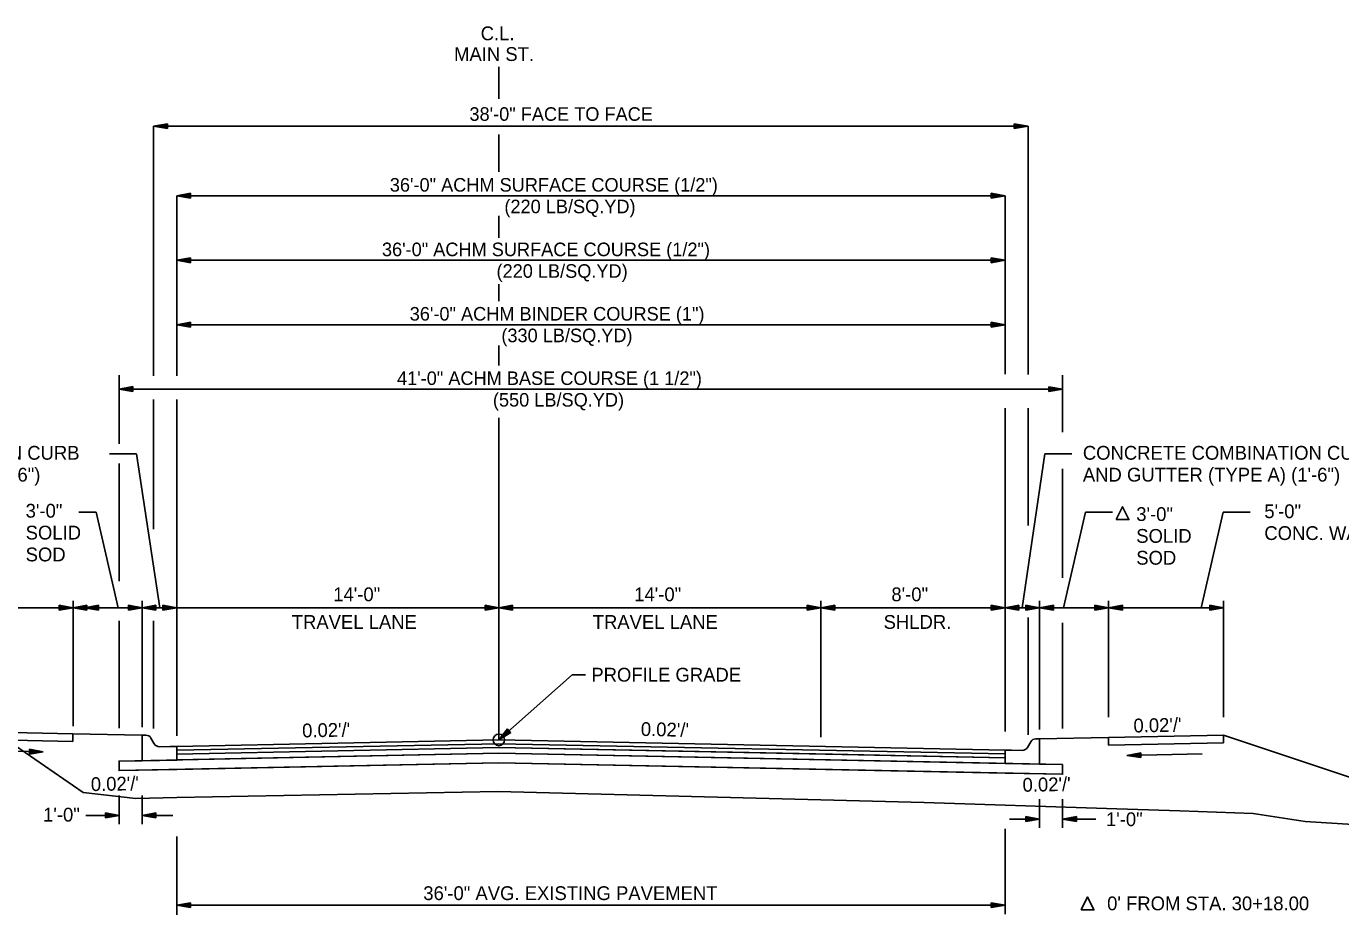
# Model space of a CAD drawing. Extents: x 1001270 to 1003428, y 1840152 to 1842912.
# Drawn here: x 1001327.2 to 1001384.4, y 1840298.6 to 1840337.2 of the extents above; entities that cross this region are included whole.
import ezdxf

# ---------------------------------------------------------------- set-up
doc = ezdxf.new("R2010")
doc.units = 0
for name, color, linetype in [('19', 7, 'Continuous'), ('20', 7, 'Continuous'), ('8', 7, 'Continuous')]:
    doc.layers.add(name, color=color, linetype=linetype)

# ---------------------------------------------------------------- blocks, each defined once
blk = doc.blocks.new('TM')
at = {"layer": '8'}
for p, q in [((-120.309, 21.181), (-119.787, -20.829)), ((0, 0), (-120.309, 21.181)), ((-31.382, 2.945), (-120.176, 10.512)), ((-119.787, -20.829), (0, 0)), ((-119.911, -10.826), (-31.307, -3.057))]:
    blk.add_line(p, q, dxfattribs=at)

msp = doc.modelspace()

# ---------------------------------------------------------------- linework, layer by layer
at = {"layer": '19'}
for p, q in [((1001347.767, 1840334.1), (1001347.767, 1840335.492)), ((1001333.367, 1840333.015), (1001332.767, 1840332.91)), ((1001332.767, 1840322.055), (1001332.767, 1840332.91)), ((1001332.767, 1840332.91), (1001370.767, 1840332.91)), ((1001332.767, 1840332.91), (1001333.367, 1840332.805)), ((1001333.367, 1840332.96), (1001332.927, 1840332.925)), ((1001332.927, 1840332.895), (1001333.367, 1840332.855)), ((1001333.367, 1840332.805), (1001333.367, 1840333.015)), ((1001370.167, 1840332.805), (1001370.167, 1840333.015)), ((1001370.167, 1840333.015), (1001370.767, 1840332.91)), ((1001370.167, 1840332.96), (1001370.607, 1840332.925)), ((1001370.767, 1840332.91), (1001370.167, 1840332.805)), ((1001370.607, 1840332.895), (1001370.167, 1840332.855)), ((1001370.767, 1840322.108), (1001370.767, 1840332.91)), ((1001347.767, 1840330.923), (1001347.767, 1840332.541)), ((1001334.367, 1840329.988), (1001333.767, 1840329.883)), ((1001333.767, 1840329.883), (1001334.367, 1840329.778)), ((1001333.767, 1840329.883), (1001369.767, 1840329.883)), ((1001333.767, 1840322.05), (1001333.767, 1840329.883)), ((1001334.367, 1840329.933), (1001333.927, 1840329.898)), ((1001333.927, 1840329.868), (1001334.367, 1840329.828)), ((1001334.367, 1840329.778), (1001334.367, 1840329.988)), ((1001369.167, 1840329.778), (1001369.167, 1840329.988)), ((1001369.167, 1840329.988), (1001369.767, 1840329.883)), ((1001369.167, 1840329.933), (1001369.607, 1840329.898)), ((1001369.767, 1840329.883), (1001369.167, 1840329.778)), ((1001369.607, 1840329.868), (1001369.167, 1840329.828)), ((1001369.767, 1840322.12), (1001369.767, 1840329.883)), ((1001347.767, 1840328.059), (1001347.767, 1840329.002)), ((1001334.367, 1840327.182), (1001333.767, 1840327.077)), ((1001369.767, 1840327.077), (1001333.767, 1840327.077)), ((1001333.767, 1840327.077), (1001334.367, 1840326.972)), ((1001334.367, 1840327.127), (1001333.927, 1840327.092)), ((1001333.927, 1840327.062), (1001334.367, 1840327.022)), ((1001334.367, 1840326.972), (1001334.367, 1840327.182)), ((1001369.167, 1840326.972), (1001369.167, 1840327.182)), ((1001369.167, 1840327.182), (1001369.767, 1840327.077)), ((1001369.167, 1840327.127), (1001369.607, 1840327.092)), ((1001369.767, 1840327.077), (1001369.167, 1840326.972)), ((1001369.607, 1840327.062), (1001369.167, 1840327.022)), ((1001347.767, 1840325.299), (1001347.767, 1840326.033)), ((1001334.367, 1840324.382), (1001333.767, 1840324.277)), ((1001369.767, 1840324.277), (1001333.767, 1840324.277)), ((1001333.767, 1840324.277), (1001334.367, 1840324.172)), ((1001334.367, 1840324.327), (1001333.927, 1840324.292)), ((1001333.927, 1840324.262), (1001334.367, 1840324.222)), ((1001334.367, 1840324.172), (1001334.367, 1840324.382)), ((1001369.167, 1840324.172), (1001369.167, 1840324.382)), ((1001369.167, 1840324.382), (1001369.767, 1840324.277)), ((1001369.167, 1840324.327), (1001369.607, 1840324.292)), ((1001369.767, 1840324.277), (1001369.167, 1840324.172)), ((1001369.607, 1840324.262), (1001369.167, 1840324.222)), ((1001347.767, 1840322.505), (1001347.767, 1840323.378)), ((1001331.267, 1840319.091), (1001331.267, 1840322.077)), ((1001372.263, 1840319.6), (1001372.263, 1840322.077)), ((1001331.262, 1840321.477), (1001372.263, 1840321.477)), ((1001331.867, 1840321.582), (1001331.267, 1840321.477)), ((1001331.267, 1840321.477), (1001331.867, 1840321.372)), ((1001331.867, 1840321.527), (1001331.427, 1840321.492)), ((1001331.427, 1840321.462), (1001331.867, 1840321.422)), ((1001331.867, 1840321.372), (1001331.867, 1840321.582)), ((1001333.761, 1840321.476), (1001333.767, 1840321.476)), ((1001371.667, 1840321.37), (1001371.667, 1840321.58)), ((1001371.667, 1840321.58), (1001372.267, 1840321.475)), ((1001371.667, 1840321.525), (1001372.107, 1840321.49)), ((1001372.267, 1840321.475), (1001371.667, 1840321.37)), ((1001372.107, 1840321.46), (1001371.667, 1840321.42)), ((1001332.767, 1840315.38), (1001332.767, 1840321.017)), ((1001333.767, 1840306.407), (1001333.767, 1840321.017)), ((1001369.767, 1840306.593), (1001369.767, 1840320.641)), ((1001370.771, 1840315.543), (1001370.771, 1840320.641)), ((1001347.767, 1840306.224), (1001347.767, 1840320.234)), ((1001330.847, 1840318.665), (1001332.026, 1840318.665)), ((1001332.026, 1840318.665), (1001333.041, 1840311.973)), ((1001371.498, 1840318.665), (1001370.51, 1840311.973)), ((1001372.676, 1840318.665), (1001371.498, 1840318.665)), ((1001331.267, 1840313.125), (1001331.267, 1840318.236)), ((1001372.267, 1840313.276), (1001372.267, 1840318.01)), ((1001329.518, 1840316.13), (1001330.262, 1840316.13)), ((1001330.262, 1840316.13), (1001331.218, 1840311.973)), ((1001373.262, 1840316.13), (1001372.305, 1840311.973)), ((1001374.44, 1840316.13), (1001373.262, 1840316.13)), ((1001379.244, 1840316.13), (1001378.287, 1840311.973)), ((1001380.423, 1840316.13), (1001379.244, 1840316.13)), ((1001328.667, 1840312.078), (1001328.667, 1840311.868)), ((1001329.267, 1840311.973), (1001328.667, 1840312.078)), ((1001329.107, 1840311.988), (1001328.667, 1840312.023)), ((1001329.267, 1840306.824), (1001329.267, 1840312.273)), ((1001329.867, 1840312.078), (1001329.267, 1840311.973)), ((1001329.867, 1840312.023), (1001329.427, 1840311.988)), ((1001330.367, 1840312.078), (1001329.767, 1840311.973)), ((1001329.867, 1840311.868), (1001329.867, 1840312.078)), ((1001330.367, 1840312.023), (1001329.927, 1840311.988)), ((1001330.367, 1840311.868), (1001330.367, 1840312.078)), ((1001331.667, 1840312.078), (1001331.667, 1840311.868)), ((1001332.267, 1840311.973), (1001331.667, 1840312.078)), ((1001332.107, 1840311.988), (1001331.667, 1840312.023)), ((1001332.267, 1840306.782), (1001332.267, 1840312.273)), ((1001332.867, 1840312.078), (1001332.267, 1840311.973)), ((1001332.867, 1840312.023), (1001332.427, 1840311.988)), ((1001332.867, 1840311.868), (1001332.867, 1840312.078)), ((1001333.167, 1840312.078), (1001333.167, 1840311.868)), ((1001333.767, 1840311.973), (1001333.167, 1840312.078)), ((1001333.607, 1840311.988), (1001333.167, 1840312.023)), ((1001347.167, 1840312.078), (1001347.167, 1840311.868)), ((1001347.767, 1840311.973), (1001347.167, 1840312.078)), ((1001347.607, 1840311.988), (1001347.167, 1840312.023)), ((1001348.367, 1840312.078), (1001347.767, 1840311.973)), ((1001348.367, 1840312.023), (1001347.927, 1840311.988)), ((1001348.367, 1840311.868), (1001348.367, 1840312.078)), ((1001361.167, 1840312.078), (1001361.167, 1840311.868)), ((1001361.767, 1840311.973), (1001361.167, 1840312.078)), ((1001361.607, 1840311.988), (1001361.167, 1840312.023)), ((1001361.767, 1840306.337), (1001361.767, 1840312.273)), ((1001362.367, 1840312.078), (1001361.767, 1840311.973)), ((1001362.367, 1840312.023), (1001361.927, 1840311.988)), ((1001362.367, 1840311.868), (1001362.367, 1840312.078)), ((1001369.167, 1840311.868), (1001369.167, 1840312.078)), ((1001369.167, 1840312.078), (1001369.767, 1840311.973)), ((1001369.167, 1840312.023), (1001369.607, 1840311.988)), ((1001369.767, 1840311.973), (1001370.367, 1840312.078)), ((1001369.927, 1840311.988), (1001370.367, 1840312.023)), ((1001370.367, 1840312.078), (1001370.367, 1840311.868)), ((1001370.667, 1840311.868), (1001370.667, 1840312.078)), ((1001370.667, 1840312.078), (1001371.267, 1840311.973)), ((1001370.667, 1840312.023), (1001371.107, 1840311.988)), ((1001371.267, 1840306.676), (1001371.267, 1840312.273)), ((1001371.267, 1840311.973), (1001371.867, 1840312.078)), ((1001371.427, 1840311.988), (1001371.867, 1840312.023)), ((1001371.867, 1840312.078), (1001371.867, 1840311.868)), ((1001373.667, 1840311.868), (1001373.667, 1840312.078)), ((1001373.667, 1840312.078), (1001374.267, 1840311.973)), ((1001373.667, 1840312.023), (1001374.107, 1840311.988)), ((1001374.267, 1840307.219), (1001374.267, 1840312.273)), ((1001374.267, 1840311.973), (1001374.867, 1840312.078)), ((1001374.427, 1840311.988), (1001374.867, 1840312.023)), ((1001374.867, 1840312.078), (1001374.867, 1840311.868)), ((1001378.667, 1840311.868), (1001378.667, 1840312.078)), ((1001378.667, 1840312.078), (1001379.267, 1840311.973)), ((1001378.667, 1840312.023), (1001379.107, 1840311.988)), ((1001379.267, 1840307.219), (1001379.267, 1840312.273)), ((1001324.267, 1840311.973), (1001333.767, 1840311.973)), ((1001328.667, 1840311.868), (1001329.267, 1840311.973)), ((1001328.667, 1840311.918), (1001329.107, 1840311.958)), ((1001329.267, 1840311.973), (1001329.867, 1840311.868)), ((1001329.427, 1840311.958), (1001329.867, 1840311.918)), ((1001329.767, 1840311.973), (1001330.367, 1840311.868)), ((1001329.767, 1840311.973), (1001335.767, 1840311.973)), ((1001329.927, 1840311.958), (1001330.367, 1840311.918)), ((1001331.667, 1840311.868), (1001332.267, 1840311.973)), ((1001331.667, 1840311.918), (1001332.107, 1840311.958)), ((1001332.267, 1840311.973), (1001332.867, 1840311.868)), ((1001332.427, 1840311.958), (1001332.867, 1840311.918)), ((1001333.167, 1840311.868), (1001333.767, 1840311.973)), ((1001333.167, 1840311.918), (1001333.607, 1840311.958)), ((1001335.767, 1840311.973), (1001347.767, 1840311.973)), ((1001347.167, 1840311.868), (1001347.767, 1840311.973)), ((1001347.167, 1840311.918), (1001347.607, 1840311.958)), ((1001347.767, 1840311.973), (1001359.767, 1840311.973)), ((1001347.767, 1840311.973), (1001348.367, 1840311.868)), ((1001347.927, 1840311.958), (1001348.367, 1840311.918)), ((1001359.767, 1840311.973), (1001369.767, 1840311.973)), ((1001361.167, 1840311.868), (1001361.767, 1840311.973)), ((1001361.167, 1840311.918), (1001361.607, 1840311.958)), ((1001361.767, 1840311.973), (1001362.367, 1840311.868)), ((1001361.927, 1840311.958), (1001362.367, 1840311.918)), ((1001369.767, 1840311.973), (1001369.167, 1840311.868)), ((1001369.607, 1840311.958), (1001369.167, 1840311.918)), ((1001379.267, 1840311.973), (1001369.767, 1840311.973)), ((1001370.367, 1840311.868), (1001369.767, 1840311.973)), ((1001370.367, 1840311.918), (1001369.927, 1840311.958)), ((1001371.267, 1840311.973), (1001370.667, 1840311.868)), ((1001371.107, 1840311.958), (1001370.667, 1840311.918)), ((1001370.771, 1840306.442), (1001370.771, 1840311.54)), ((1001371.867, 1840311.868), (1001371.267, 1840311.973)), ((1001371.867, 1840311.918), (1001371.427, 1840311.958)), ((1001374.267, 1840311.973), (1001373.667, 1840311.868)), ((1001374.107, 1840311.958), (1001373.667, 1840311.918)), ((1001374.867, 1840311.868), (1001374.267, 1840311.973)), ((1001374.867, 1840311.918), (1001374.427, 1840311.958)), ((1001379.267, 1840311.973), (1001378.667, 1840311.868)), ((1001379.107, 1840311.958), (1001378.667, 1840311.918)), ((1001331.267, 1840306.737), (1001331.267, 1840311.397)), ((1001332.767, 1840306.717), (1001332.767, 1840311.397)), ((1001372.267, 1840306.717), (1001372.267, 1840311.308)), ((1001329.259, 1840306.49), (1001324.26, 1840306.589)), ((1001329.259, 1840306.156), (1001329.259, 1840306.49)), ((1001329.259, 1840306.49), (1001329.259, 1840306.49)), ((1001329.259, 1840306.49), (1001332.257, 1840306.429)), ((1001332.433, 1840306.429), (1001332.267, 1840306.429)), ((1001332.267, 1840306.429), (1001332.267, 1840306.096)), ((1001332.795, 1840306.053), (1001332.649, 1840306.305)), ((1001347.767, 1840306.224), (1001348.146, 1840306.701)), ((1001348.284, 1840306.544), (1001347.767, 1840306.224)), ((1001347.878, 1840306.337), (1001348.178, 1840306.657)), ((1001348.251, 1840306.576), (1001347.897, 1840306.32)), ((1001348.146, 1840306.701), (1001348.284, 1840306.544)), ((1001374.268, 1840306.33), (1001371.267, 1840306.269)), ((1001374.268, 1840306.329), (1001379.267, 1840306.429)), ((1001374.268, 1840305.996), (1001374.268, 1840306.329)), ((1001374.268, 1840306.329), (1001374.268, 1840306.329)), ((1001379.267, 1840306.429), (1001379.267, 1840306.096)), ((1001391.693, 1840302.287), (1001379.267, 1840306.429)), ((1001324.26, 1840306.256), (1001329.259, 1840306.156)), ((1001332.267, 1840306.096), (1001332.267, 1840305.914)), ((1001332.267, 1840305.914), (1001332.267, 1840305.321)), ((1001333.482, 1840305.938), (1001333.017, 1840305.929)), ((1001333.483, 1840305.938), (1001333.482, 1840305.938)), ((1001333.482, 1840305.938), (1001333.482, 1840305.938)), ((1001333.767, 1840305.944), (1001333.483, 1840305.938)), ((1001333.767, 1840305.944), (1001347.767, 1840306.224)), ((1001333.767, 1840305.777), (1001347.767, 1840306.057)), ((1001333.767, 1840305.611), (1001347.767, 1840305.891)), ((1001347.767, 1840306.224), (1001369.767, 1840305.784)), ((1001347.767, 1840306.057), (1001369.767, 1840305.617)), ((1001347.767, 1840305.891), (1001369.767, 1840305.451)), ((1001362.267, 1840305.601), (1001347.767, 1840305.891)), ((1001369.767, 1840305.784), (1001370.051, 1840305.778)), ((1001370.051, 1840305.778), (1001370.051, 1840305.778)), ((1001370.051, 1840305.778), (1001370.051, 1840305.778)), ((1001370.051, 1840305.778), (1001370.517, 1840305.769)), ((1001370.738, 1840305.893), (1001370.884, 1840306.145)), ((1001371.1, 1840306.269), (1001371.267, 1840306.269)), ((1001371.267, 1840306.269), (1001371.267, 1840305.936)), ((1001371.267, 1840305.936), (1001371.267, 1840305.754)), ((1001371.267, 1840305.754), (1001371.267, 1840305.174)), ((1001379.267, 1840306.096), (1001374.268, 1840305.996)), ((1001331.267, 1840305.301), (1001332.267, 1840305.321)), ((1001331.267, 1840304.894), (1001331.267, 1840305.301)), ((1001332.267, 1840305.321), (1001333.767, 1840305.351)), ((1001333.767, 1840305.361), (1001347.767, 1840305.641)), ((1001333.767, 1840304.944), (1001347.767, 1840305.224)), ((1001347.767, 1840305.641), (1001369.767, 1840305.201)), ((1001372.267, 1840305.154), (1001347.767, 1840305.641)), ((1001347.767, 1840305.224), (1001369.767, 1840304.784)), ((1001347.767, 1840305.224), (1001362.267, 1840304.934)), ((1001362.267, 1840305.601), (1001362.267, 1840305.601)), ((1001362.267, 1840305.601), (1001362.267, 1840305.601)), ((1001362.267, 1840305.601), (1001362.267, 1840305.601)), ((1001371.267, 1840305.174), (1001369.767, 1840305.204)), ((1001371.267, 1840305.174), (1001372.267, 1840305.154)), ((1001372.267, 1840304.734), (1001372.267, 1840305.154)), ((1001372.267, 1840305.154), (1001372.267, 1840305.154)), ((1001331.267, 1840304.894), (1001333.767, 1840304.944)), ((1001369.767, 1840304.784), (1001372.267, 1840304.734)), ((1001331.267, 1840302.565), (1001331.267, 1840303.803)), ((1001331.999, 1840303.684), (1001333.767, 1840303.717)), ((1001332.267, 1840302.565), (1001332.267, 1840303.803)), ((1001371.267, 1840302.405), (1001371.267, 1840303.643)), ((1001372.267, 1840302.405), (1001372.267, 1840303.643)), ((1001329.818, 1840302.943), (1001331.267, 1840302.943)), ((1001329.818, 1840302.943), (1001331.267, 1840302.943)), ((1001330.667, 1840303.048), (1001330.667, 1840302.838)), ((1001331.267, 1840302.943), (1001330.667, 1840303.048)), ((1001330.667, 1840303.048), (1001330.667, 1840302.838)), ((1001331.267, 1840302.943), (1001330.667, 1840303.048)), ((1001331.107, 1840302.958), (1001330.667, 1840302.993)), ((1001331.107, 1840302.958), (1001330.667, 1840302.993)), ((1001330.667, 1840302.838), (1001331.267, 1840302.943)), ((1001330.667, 1840302.838), (1001331.267, 1840302.943)), ((1001330.667, 1840302.888), (1001331.107, 1840302.928)), ((1001330.667, 1840302.888), (1001331.107, 1840302.928)), ((1001332.267, 1840302.943), (1001332.867, 1840303.048)), ((1001332.267, 1840302.943), (1001332.867, 1840303.048)), ((1001332.867, 1840302.838), (1001332.267, 1840302.943)), ((1001332.267, 1840302.943), (1001333.594, 1840302.943)), ((1001332.867, 1840302.838), (1001332.267, 1840302.943)), ((1001332.267, 1840302.943), (1001333.474, 1840302.943)), ((1001332.427, 1840302.958), (1001332.867, 1840302.993)), ((1001332.427, 1840302.958), (1001332.867, 1840302.993)), ((1001332.867, 1840302.888), (1001332.427, 1840302.928)), ((1001332.867, 1840302.888), (1001332.427, 1840302.928)), ((1001332.867, 1840303.048), (1001332.867, 1840302.838)), ((1001332.867, 1840303.048), (1001332.867, 1840302.838)), ((1001370.667, 1840302.888), (1001370.667, 1840302.678)), ((1001371.267, 1840302.783), (1001370.667, 1840302.888)), ((1001370.667, 1840302.888), (1001370.667, 1840302.678)), ((1001371.267, 1840302.783), (1001370.667, 1840302.888)), ((1001372.267, 1840302.783), (1001372.867, 1840302.888)), ((1001372.267, 1840302.783), (1001372.867, 1840302.888)), ((1001372.867, 1840302.888), (1001372.867, 1840302.678)), ((1001372.867, 1840302.888), (1001372.867, 1840302.678)), ((1001369.767, 1840302.361), (1001369.767, 1840298.644)), ((1001369.96, 1840302.783), (1001371.267, 1840302.783)), ((1001370.007, 1840302.783), (1001371.267, 1840302.783)), ((1001371.107, 1840302.798), (1001370.667, 1840302.833)), ((1001371.107, 1840302.798), (1001370.667, 1840302.833)), ((1001370.667, 1840302.678), (1001371.267, 1840302.783)), ((1001370.667, 1840302.678), (1001371.267, 1840302.783)), ((1001370.667, 1840302.728), (1001371.107, 1840302.768)), ((1001370.667, 1840302.728), (1001371.107, 1840302.768)), ((1001372.867, 1840302.678), (1001372.267, 1840302.783)), ((1001372.267, 1840302.783), (1001373.715, 1840302.783)), ((1001372.867, 1840302.678), (1001372.267, 1840302.783)), ((1001372.267, 1840302.783), (1001373.715, 1840302.783)), ((1001372.427, 1840302.798), (1001372.867, 1840302.833)), ((1001372.427, 1840302.798), (1001372.867, 1840302.833)), ((1001372.867, 1840302.728), (1001372.427, 1840302.768)), ((1001372.867, 1840302.728), (1001372.427, 1840302.768)), ((1001333.767, 1840302.026), (1001333.767, 1840298.624)), ((1001334.367, 1840299.144), (1001333.767, 1840299.039)), ((1001333.767, 1840299.039), (1001369.767, 1840299.039)), ((1001333.767, 1840299.039), (1001334.367, 1840298.934)), ((1001334.367, 1840299.089), (1001333.927, 1840299.054)), ((1001333.927, 1840299.024), (1001334.367, 1840298.984)), ((1001334.367, 1840298.934), (1001334.367, 1840299.144)), ((1001369.167, 1840299.144), (1001369.167, 1840298.934)), ((1001369.767, 1840299.039), (1001369.167, 1840299.144)), ((1001369.607, 1840299.054), (1001369.167, 1840299.089)), ((1001369.167, 1840298.934), (1001369.767, 1840299.039)), ((1001369.167, 1840298.984), (1001369.607, 1840299.024))]:
    msp.add_line(p, q, dxfattribs=at)
for points in [[(1001374.59, 1840315.801), (1001374.871, 1840316.364), (1001375.152, 1840315.801)], [(1001369.767, 1840305.784), (1001347.767, 1840306.224), (1001333.767, 1840305.944), (1001333.767, 1840305.777), (1001347.767, 1840306.057), (1001369.767, 1840305.617)], [(1001369.767, 1840305.617), (1001347.767, 1840306.057), (1001333.767, 1840305.777), (1001333.767, 1840305.611), (1001347.767, 1840305.891), (1001369.767, 1840305.451)], [(1001373.068, 1840298.836), (1001373.349, 1840299.398), (1001373.631, 1840298.836)]]:
    msp.add_lwpolyline(points, close=True, dxfattribs=at)
for points in [[(1001351.528, 1840309.059), (1001350.958, 1840309.059), (1001347.767, 1840306.224)], [(1001325.915, 1840306.542), (1001329.702, 1840303.938), (1001331.999, 1840303.684)], [(1001333.767, 1840305.351), (1001333.767, 1840305.528), (1001333.767, 1840305.777), (1001333.767, 1840305.944)], [(1001347.767, 1840305.891), (1001333.767, 1840305.611), (1001333.767, 1840305.361), (1001347.767, 1840305.641)], [(1001369.767, 1840305.204), (1001369.767, 1840305.368), (1001369.767, 1840305.617), (1001369.767, 1840305.784)], [(1001347.767, 1840305.641), (1001331.267, 1840305.301), (1001331.267, 1840304.894), (1001347.767, 1840305.224)], [(1001347.767, 1840305.641), (1001369.767, 1840305.201), (1001369.767, 1840305.451), (1001362.267, 1840305.601)], [(1001362.267, 1840304.934), (1001372.267, 1840304.734), (1001372.267, 1840305.154)], [(1001333.767, 1840303.717), (1001347.721, 1840303.983), (1001366.249, 1840303.499), (1001374.173, 1840303.244), (1001377.361, 1840303.137)], [(1001377.361, 1840303.137), (1001380.548, 1840303.031), (1001382.814, 1840302.679), (1001387.693, 1840302.367)]]:
    msp.add_lwpolyline(points, dxfattribs=at)
msp.add_circle((1001347.767, 1840306.224), 0.25, dxfattribs=at)
for centre, start, end in [((1001332.433, 1840306.179), 30.1619, 90), ((1001333.012, 1840306.179), 210.1635, 271.1458), ((1001370.522, 1840306.019), 268.8542, 329.8365), ((1001371.1, 1840306.019), 90, 149.8381)]:
    msp.add_arc(centre, 0.25, start, end, dxfattribs=at)
at = {"layer": '20'}
for p, q in [((1001324.697, 1840305.77), (1001327.967, 1840305.705)), ((1001378.335, 1840305.614), (1001375.065, 1840305.549))]:
    msp.add_line(p, q, dxfattribs=at)

# ---------------------------------------------------------------- block references
at = {"layer": '19', "xscale": 0.0050063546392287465}
for p, yscale, rotation in [((1001327.967, 1840305.702), 0.005006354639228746, -1.1310771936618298), ((1001375.065, 1840305.547), -0.0050063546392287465, -178.8781640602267)]:
    msp.add_blockref('TM', p, dxfattribs=dict(at, yscale=yscale, rotation=rotation))

# ---------------------------------------------------------------- texts
at = {"layer": '19'}
for s, height, p in [('C.L.', 0.6, (1001346.979, 1840336.641)), ('MAIN ST.', 0.6, (1001345.821, 1840335.741)), ('38\'-0" FACE TO FACE', 0.59001, (1001346.491, 1840333.14)), ('36\'-0" ACHM SURFACE COURSE (1/2")', 0.59001, (1001343.029, 1840330.061)), ('(220 LB/SQ.YD)', 0.59001, (1001348.009, 1840329.121)), ('36\'-0" ACHM SURFACE COURSE (1/2")', 0.59001, (1001342.687, 1840327.255)), ('(220 LB/SQ.YD)', 0.59001, (1001347.667, 1840326.315)), ('36\'-0" ACHM BINDER COURSE (1")', 0.59001, (1001343.895, 1840324.455)), ('(330 LB/SQ.YD)', 0.59001, (1001347.877, 1840323.515)), ('41\'-0" ACHM BASE COURSE (1 1/2")', 0.59001, (1001343.343, 1840321.655)), ('(550 LB/SQ.YD)', 0.59001, (1001347.51, 1840320.715)), ('CONCRETE COMBINATION CURB', 0.6, (1001373.148, 1840318.406)), ('AND GUTTER (TYPE A) (1\'-6")', 0.6, (1001373.148, 1840317.456)), ('5\'-0"', 0.6, (1001381.034, 1840315.866)), ('CONC. WALK', 0.6, (1001381.034, 1840314.916)), ('14\'-0"', 0.6, (1001340.569, 1840312.253)), ('14\'-0"', 0.6, (1001353.649, 1840312.253)), ('8\'-0"', 0.6, (1001364.826, 1840312.253)), ('TRAVEL LANE', 0.6, (1001338.767, 1840311.053)), ('TRAVEL LANE', 0.6, (1001351.847, 1840311.053)), ('SHLDR.', 0.6, (1001364.489, 1840311.053))]:
    msp.add_text(s, height=height, dxfattribs=at).set_placement(p)
for s, rotation, p in [('CONCRETE COMBINATION CURB', 360, (1001316.664, 1840318.406)), ('AND GUTTER (TYPE A) (1\'-6")', 360, (1001316.664, 1840317.456)), ('3\'-0"', 360, (1001327.203, 1840315.887)), ('3\'-0"', 360, (1001375.468, 1840315.743)), ('SOLID ', 360, (1001327.203, 1840314.937)), ('SOLID ', 360, (1001375.468, 1840314.793)), ('SOD', 360, (1001327.203, 1840313.987)), ('SOD', 360, (1001375.468, 1840313.843)), ('PROFILE GRADE', 360, (1001351.787, 1840308.759)), ("0.02'/'", 1.1458, (1001339.225, 1840306.331)), ("0.02'/'", 358.8542, (1001353.933, 1840306.399)), ("0.02'/'", 1.1419, (1001375.352, 1840306.546)), ("0.02'/'", 1.1458, (1001330.041, 1840303.998)), ("0.02'/'", 1.1458, (1001370.533, 1840303.968)), ('1\'-0"', 360, (1001327.961, 1840302.675)), ('1\'-0"', 360, (1001374.151, 1840302.475)), ('36\'-0" AVG. EXISTING PAVEMENT', 360, (1001344.484, 1840299.261)), ("0' FROM STA. 30+18.00", 359.9954, (1001374.202, 1840298.817))]:
    msp.add_text(s, height=0.6, rotation=rotation, dxfattribs=at).set_placement(p)

doc.saveas('drawing.dxf')
